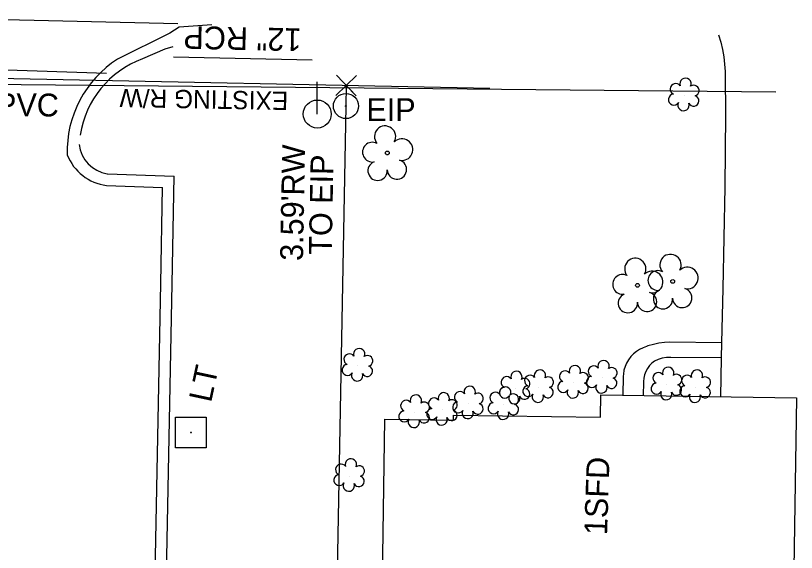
# Model space of a CAD drawing. Extents: x 1614611 to 1617571, y 898867 to 905462.
# Drawn here: x 1616399.2 to 1616535.7, y 899724.7 to 899818.6 of the extents above; entities that cross this region are included whole.
import ezdxf

# ---------------------------------------------------------------- set-up
doc = ezdxf.new("R2010")
doc.units = 0
for name, color, linetype in [('Exist Boundary Watershed Impervious C 09', 7, 'Continuous'), ('Exist Boundary Watershed Residential C 05', 7, 'Continuous'), ('Exist Building', 7, 'Continuous'), ('Exist Building Text', 7, 'Continuous'), ('Exist Drainage Structure Drop Inlet CELL', 7, 'Continuous'), ('Exist Other Culture Area Outline', 7, 'Continuous'), ('Exist Plan Preparation Watershed Yellow', 7, 'Continuous'), ('Exist Right of Way Line Text', 7, 'Continuous'), ('Exist Utilities Gas UG Line SUE LOS B', 7, 'Continuous'), ('Exist Utilities Other Pole With Base CELL', 7, 'Continuous'), ('Exist Utilities Other Pole With Base Text', 7, 'Continuous'), ('Exist Utilities Power Pole CELL', 7, 'Continuous'), ('Exist Utilities Sanitary Sewer UG Line', 7, 'Continuous'), ('Exist Utilities Sanitary Sewer UG Line Text', 7, 'Continuous'), ('Exist Vegetation Shrub CELL', 7, 'Continuous'), ('Exist Vegetation Tree CELL', 7, 'Continuous'), ('Prop Drainage Structure Catch Basin Open Throat 4 Label', 7, 'Continuous'), ('Prop Drainage Structure Pipe Alternate 30in Label', 7, 'Continuous'), ('Prop Drainage Structure Tops and Inverts LABEL', 7, 'Continuous'), ('Prop Earthen Structure Cut Ditch Special Back of Curb Detail Label', 7, 'Continuous'), ('Prop Earthen Structure Head Ditch Label', 7, 'Continuous'), ('Prop Plan Preparation Grade to Drain Arrows CELL', 7, 'Continuous'), ('Scratch_Level_1', 7, 'Continuous'), ('Scratch_Level_9', 7, 'Continuous')]:
    doc.layers.add(name, color=color, linetype=linetype)

msp = doc.modelspace()

# ---------------------------------------------------------------- linework, layer by layer
at = {"layer": 'Exist Boundary Watershed Impervious C 09'}
msp.add_lwpolyline([(1616364.38, 899818.65), (1616392.27, 899818.07), (1616427.56, 899817.26)], dxfattribs=at)
at = {"layer": 'Exist Boundary Watershed Residential C 05'}
for points in [[(1616426.68, 899813.2), (1616425.29, 899812.77), (1616421.35, 899811.08)], [(1616415.23, 899790.96), (1616426.9, 899790.55)], [(1616423.62, 899628.16), (1616425.17, 899700.03), (1616426.59, 899771.71), (1616426.9, 899790.55)]]:
    msp.add_lwpolyline(points, dxfattribs=at)
for centre, radius, start, end in [((1616427.24, 899795.16), 16.97, 110.2869, 171.2191), ((1616416.16, 899796.8), 5.91, 186.8726, 260.8964)]:
    msp.add_arc(centre, radius, start, end, dxfattribs=at)
at = {"layer": 'Exist Building'}
msp.add_lwpolyline([(1616501.55, 899752.26), (1616535.74, 899751.75), (1616535.24, 899718.11), (1616532.4, 899718.15), (1616532.04, 899694.74), (1616507.02, 899695.12), (1616507.38, 899718.73), (1616475.28, 899719.21), (1616475.29, 899720.01), (1616463.35, 899720.19), (1616463.78, 899748.03), (1616475.78, 899747.85), (1616475.79, 899748.75), (1616501.49, 899748.36)], close=True, dxfattribs=at)
at = {"layer": 'Exist Other Culture Area Outline'}
for points in [[(1616522.67, 899761.38), (1616513.62, 899761.49), (1616512.65, 899761.44), (1616511.69, 899761.31), (1616510.74, 899761.12), (1616509.79, 899760.85), (1616509.55, 899760.77), (1616508.93, 899760.52), (1616508.32, 899760.23), (1616507.76, 899759.87), (1616507.23, 899759.44), (1616506.78, 899758.98), (1616506.38, 899758.44), (1616506.04, 899757.85), (1616505.78, 899757.23), (1616505.59, 899756.59), (1616505.48, 899755.92), (1616505.45, 899755.56), (1616505.37, 899752.21)], [(1616522.61, 899758.74), (1616513.76, 899758.84), (1616513.02, 899758.8), (1616512.29, 899758.68), (1616511.58, 899758.48), (1616510.94, 899758.2), (1616510.46, 899757.84), (1616510.04, 899757.4), (1616509.69, 899756.91), (1616509.41, 899756.37), (1616509.2, 899755.8), (1616509.06, 899755.21), (1616509, 899754.61), (1616509, 899754.51), (1616508.96, 899752.15)]]:
    msp.add_lwpolyline(points, dxfattribs=at)
at = {"layer": 'Exist Plan Preparation Watershed Yellow'}
for radius in [2.2, 0.0707]:
    msp.add_circle((1616456.96, 899802.82), radius, dxfattribs=at)
at = {"layer": 'Exist Utilities Gas UG Line SUE LOS B'}
msp.add_line((1616415.1, 899808.54), (1616380.55, 899809.62), dxfattribs=at)
at = {"layer": 'Exist Utilities Other Pole With Base CELL'}
msp.add_line((1616429.86, 899745.7), (1616429.86, 899745.7), dxfattribs=at)
msp.add_lwpolyline([(1616427.14, 899748.4), (1616432.54, 899748.4), (1616432.54, 899743), (1616427.14, 899743), (1616427.14, 899748.4)], dxfattribs=at)
msp.add_circle((1616429.86, 899745.7), 0.0707, dxfattribs=at)
at = {"layer": 'Exist Utilities Power Pole CELL'}
for q in [(1616451.94, 899807.06), (1616451.94, 899801.43)]:
    msp.add_line((1616451.94, 899801.43), q, dxfattribs=at)
msp.add_circle((1616451.94, 899801.43), 2.45, dxfattribs=at)
at = {"layer": 'Exist Utilities Sanitary Sewer UG Line'}
msp.add_lwpolyline([(1616250.08, 899808.05), (1616532.17, 899805.3)], dxfattribs=at)
at = {"layer": 'Exist Vegetation Shrub CELL'}
for p, q in [((1616516.12, 899804.66), (1616516.12, 899804.66)), ((1616459.05, 899757.36), (1616459.05, 899757.36)), ((1616496.77, 899754.38), (1616496.77, 899754.38)), ((1616501.78, 899755.26), (1616501.78, 899755.26)), ((1616513.1, 899754.08), (1616513.1, 899754.08)), ((1616486.55, 899753.38), (1616486.55, 899753.38)), ((1616490.66, 899753.63), (1616490.66, 899753.63)), ((1616518.12, 899753.62), (1616518.12, 899753.62)), ((1616478.38, 899750.78), (1616478.38, 899750.78)), ((1616484.58, 899750.65), (1616484.58, 899750.65)), ((1616468.97, 899749.24), (1616468.97, 899749.24)), ((1616473.84, 899749.64), (1616473.84, 899749.64)), ((1616457.6, 899738.08), (1616457.6, 899738.08))]:
    msp.add_line(p, q, dxfattribs=at)
for centre, radius, start, end in [((1616516.35, 899806.7), 0.99, 334.8391, 200.4717), ((1616514.64, 899805.79), 0.968, 35.8908, 245.4216), ((1616517.8, 899805.53), 0.929, 284.4567, 126.0861), ((1616514.32, 899803.96), 0.955, 95.1099, 327.9534), ((1616517.76, 899803.73), 0.937, 204.9913, 73.4601), ((1616516, 899802.98), 0.984, 151.2797, 21.387), ((1616457.57, 899758.49), 0.968, 35.8908, 245.4216), ((1616459.28, 899759.4), 0.99, 334.8391, 200.4717), ((1616460.72, 899758.23), 0.929, 284.4567, 126.0861), ((1616502.01, 899757.3), 0.99, 334.8391, 200.4717), ((1616457.25, 899756.65), 0.955, 95.1099, 327.9534), ((1616460.69, 899756.43), 0.937, 204.9913, 73.4601), ((1616497, 899756.42), 0.99, 334.8391, 200.4717), ((1616500.3, 899756.38), 0.968, 35.8908, 245.4216), ((1616503.46, 899756.13), 0.929, 284.4567, 126.0861), ((1616513.33, 899756.12), 0.99, 334.8391, 200.4717), ((1616458.92, 899755.68), 0.984, 151.2797, 21.387), ((1616485.07, 899754.5), 0.968, 35.8908, 245.4216), ((1616486.78, 899755.42), 0.99, 334.8391, 200.4717), ((1616489.17, 899754.76), 0.968, 35.8908, 245.4216), ((1616490.89, 899755.67), 0.99, 334.8391, 200.4717), ((1616492.33, 899754.5), 0.929, 284.4567, 126.0861), ((1616495.28, 899755.51), 0.968, 35.8908, 245.4216), ((1616498.44, 899755.25), 0.929, 284.4567, 126.0861), ((1616499.98, 899754.55), 0.955, 95.1099, 327.9534), ((1616511.62, 899755.21), 0.968, 35.8908, 245.4216), ((1616514.78, 899754.95), 0.929, 284.4567, 126.0861), ((1616516.64, 899754.75), 0.968, 35.8908, 245.4216), ((1616518.35, 899755.67), 0.99, 334.8391, 200.4717), ((1616519.8, 899754.49), 0.929, 284.4567, 126.0861), ((1616488.22, 899754.24), 0.929, 284.4567, 126.0861), ((1616494.97, 899753.68), 0.955, 95.1099, 327.9534), ((1616498.4, 899753.45), 0.937, 204.9913, 73.4601), ((1616501.65, 899753.57), 0.984, 151.2797, 21.387), ((1616503.42, 899754.33), 0.937, 204.9913, 73.4601), ((1616511.3, 899753.38), 0.955, 95.1099, 327.9534), ((1616514.74, 899753.15), 0.937, 204.9913, 73.4601), ((1616474.07, 899751.68), 0.99, 334.8391, 200.4717), ((1616476.9, 899751.91), 0.968, 35.8908, 245.4216), ((1616478.61, 899752.82), 0.99, 334.8391, 200.4717), ((1616480.05, 899751.65), 0.929, 284.4567, 126.0861), ((1616483.1, 899751.77), 0.968, 35.8908, 245.4216), ((1616484.75, 899752.67), 0.955, 95.1099, 327.9534), ((1616484.81, 899752.69), 0.99, 334.8391, 200.4717), ((1616488.19, 899752.45), 0.937, 204.9913, 73.4601), ((1616488.86, 899752.93), 0.955, 95.1099, 327.9534), ((1616492.29, 899752.71), 0.937, 204.9913, 73.4601), ((1616496.64, 899752.7), 0.984, 151.2797, 21.387), ((1616512.98, 899752.4), 0.984, 151.2797, 21.387), ((1616516.32, 899752.92), 0.955, 95.1099, 327.9534), ((1616519.76, 899752.7), 0.937, 204.9913, 73.4601), ((1616467.49, 899750.36), 0.968, 35.8908, 245.4216), ((1616469.2, 899751.28), 0.99, 334.8391, 200.4717), ((1616472.36, 899750.77), 0.968, 35.8908, 245.4216), ((1616475.51, 899750.51), 0.929, 284.4567, 126.0861), ((1616486.42, 899751.69), 0.984, 151.2797, 21.387), ((1616486.25, 899751.51), 0.929, 284.4567, 126.0861), ((1616490.53, 899751.95), 0.984, 151.2797, 21.387), ((1616518, 899751.94), 0.984, 151.2797, 21.387), ((1616470.64, 899750.1), 0.929, 284.4567, 126.0861), ((1616472.04, 899748.94), 0.955, 95.1099, 327.9534), ((1616476.58, 899750.08), 0.955, 95.1099, 327.9534), ((1616480.02, 899749.85), 0.937, 204.9913, 73.4601), ((1616482.78, 899749.94), 0.955, 95.1099, 327.9534), ((1616486.22, 899749.72), 0.937, 204.9913, 73.4601), ((1616467.17, 899748.53), 0.955, 95.1099, 327.9534), ((1616470.61, 899748.31), 0.937, 204.9913, 73.4601), ((1616475.48, 899748.71), 0.937, 204.9913, 73.4601), ((1616478.25, 899749.1), 0.984, 151.2797, 21.387), ((1616484.45, 899748.96), 0.984, 151.2797, 21.387), ((1616468.84, 899747.55), 0.984, 151.2797, 21.387), ((1616473.71, 899747.96), 0.984, 151.2797, 21.387), ((1616457.83, 899740.12), 0.99, 334.8391, 200.4717), ((1616456.11, 899739.21), 0.968, 35.8908, 245.4216), ((1616459.27, 899738.95), 0.929, 284.4567, 126.0861), ((1616455.8, 899737.37), 0.955, 95.1099, 327.9534), ((1616459.23, 899737.15), 0.937, 204.9913, 73.4601), ((1616457.47, 899736.39), 0.984, 151.2797, 21.387)]:
    msp.add_arc(centre, radius, start, end, dxfattribs=at)
at = {"layer": 'Exist Vegetation Tree CELL'}
for p, q in [((1616464.2, 899794.61), (1616464.2, 899794.61)), ((1616514.11, 899772.14), (1616514.11, 899772.14)), ((1616507.96, 899771.45), (1616507.96, 899771.45))]:
    msp.add_line(p, q, dxfattribs=at)
for centre in [(1616464.2, 899794.61), (1616507.96, 899771.45), (1616514.11, 899772.14)]:
    msp.add_circle(centre, 0.326, dxfattribs=at)
for centre, radius, start, end in [((1616463.81, 899797.48), 1.86, 330.1651, 219.7134), ((1616461.59, 899794.76), 1.73, 62.6636, 279.3457), ((1616466.75, 899795.2), 1.9, 257.1011, 134.1999), ((1616462.5, 899791.49), 1.69, 111.5671, 6.231), ((1616465.87, 899791.71), 1.7, 181.2822, 74.56), ((1616507.57, 899774.33), 1.86, 330.1651, 219.7134), ((1616513.73, 899775.02), 1.86, 330.1651, 219.7134), ((1616516.66, 899772.73), 1.9, 257.1011, 134.1999), ((1616505.35, 899771.61), 1.73, 62.6636, 279.3457), ((1616510.51, 899772.04), 1.9, 257.1011, 134.1999), ((1616511.51, 899772.3), 1.73, 62.6636, 279.3457), ((1616512.41, 899769.02), 1.69, 111.5671, 6.231), ((1616515.78, 899769.24), 1.7, 181.2822, 74.56), ((1616506.26, 899768.33), 1.69, 111.5671, 6.231), ((1616509.63, 899768.55), 1.7, 181.2822, 74.56)]:
    msp.add_arc(centre, radius, start, end, dxfattribs=at)
at = {"layer": 'Prop Drainage Structure Pipe Alternate 30in Label'}
for p, q in [((1616457.02, 899806.4), (1616456.96, 899802.82)), ((1616456.96, 899802.82), (1616453.25, 899602.64))]:
    msp.add_line(p, q, dxfattribs=at)
at = {"layer": 'Prop Drainage Structure Tops and Inverts LABEL'}
msp.add_line((1616457.02, 899806.4), (1616457.02, 899806.4), dxfattribs=at)
msp.add_lwpolyline([(1616455.29, 899808.2), (1616458.76, 899804.6), (1616457.02, 899806.4), (1616458.82, 899808.14), (1616455.22, 899804.67)], dxfattribs=at)
at = {"layer": 'Prop Earthen Structure Cut Ditch Special Back of Curb Detail Label'}
msp.add_line((1616426.81, 899811.44), (1616451.08, 899810.91), dxfattribs=at)
at = {"layer": 'Prop Earthen Structure Head Ditch Label'}
msp.add_line((1616482.11, 899805.9), (1616297.73, 899809.64), dxfattribs=at)
at = {"layer": 'Scratch_Level_1'}
msp.add_lwpolyline([(1616522.15, 899815.26), (1616522.53, 899814.01), (1616522.83, 899812.74), (1616523.05, 899811.46), (1616523.2, 899810.17), (1616523.27, 899808.86), (1616523.27, 899808.28), (1616523.35, 899801.34), (1616523.24, 899788.62), (1616522.88, 899770.92), (1616522.67, 899761.38), (1616522.61, 899758.74), (1616522.47, 899751.95)], dxfattribs=at)
at = {"layer": 'Scratch_Level_9'}
for points in [[(1616433.5, 899817.03), (1616427.78, 899816.64), (1616426.14, 899815.6), (1616417.02, 899811.03)], [(1616415.08, 899788.94), (1616424.86, 899788.59)], [(1616421.66, 899630.17), (1616423.17, 899700.07), (1616424.6, 899771.75), (1616424.86, 899788.59)]]:
    msp.add_lwpolyline(points, dxfattribs=at)
for centre, radius, start, end in [((1616427.29, 899794.96), 19.08, 122.5749, 182.033), ((1616416.06, 899797.27), 8.38, 200.8477, 263.3388)]:
    msp.add_arc(centre, radius, start, end, dxfattribs=at)

# ---------------------------------------------------------------- texts
at = {"layer": 'Exist Building Text'}
msp.add_text('1SFD', height=4, rotation=88.0865, dxfattribs=at).set_placement((1616502.63, 899727.7))
at = {"layer": 'Exist Drainage Structure Drop Inlet CELL'}
msp.add_text('EIP', height=4, dxfattribs=at).set_placement((1616460.53, 899800.2))
at = {"layer": 'Exist Right of Way Line Text'}
msp.add_text('EXISTING R/W', height=3.2, rotation=178.9766, dxfattribs=at).set_placement((1616446.89, 899805.32))
at = {"layer": 'Exist Utilities Other Pole With Base Text'}
msp.add_text('LT', height=4, rotation=77.9253, dxfattribs=at).set_placement((1616433.37, 899750.82))
at = {"layer": 'Exist Utilities Sanitary Sewer UG Line Text'}
msp.add_text('8" PVC', height=4, rotation=359.4423, dxfattribs=at).set_placement((1616389.37, 899801.15))
at = {"layer": 'Prop Drainage Structure Catch Basin Open Throat 4 Label'}
for s, p in [("3.59'RW", (1616449.44, 899775.7)), ('TO EIP', (1616454.47, 899776.77))]:
    msp.add_text(s, height=4, rotation=88.9386, dxfattribs=at).set_placement(p)
at = {"layer": 'Prop Plan Preparation Grade to Drain Arrows CELL'}
msp.add_text('12" RCP', height=4, rotation=178.7446, dxfattribs=at).set_placement((1616449.21, 899816.4))

doc.saveas('drawing.dxf')
